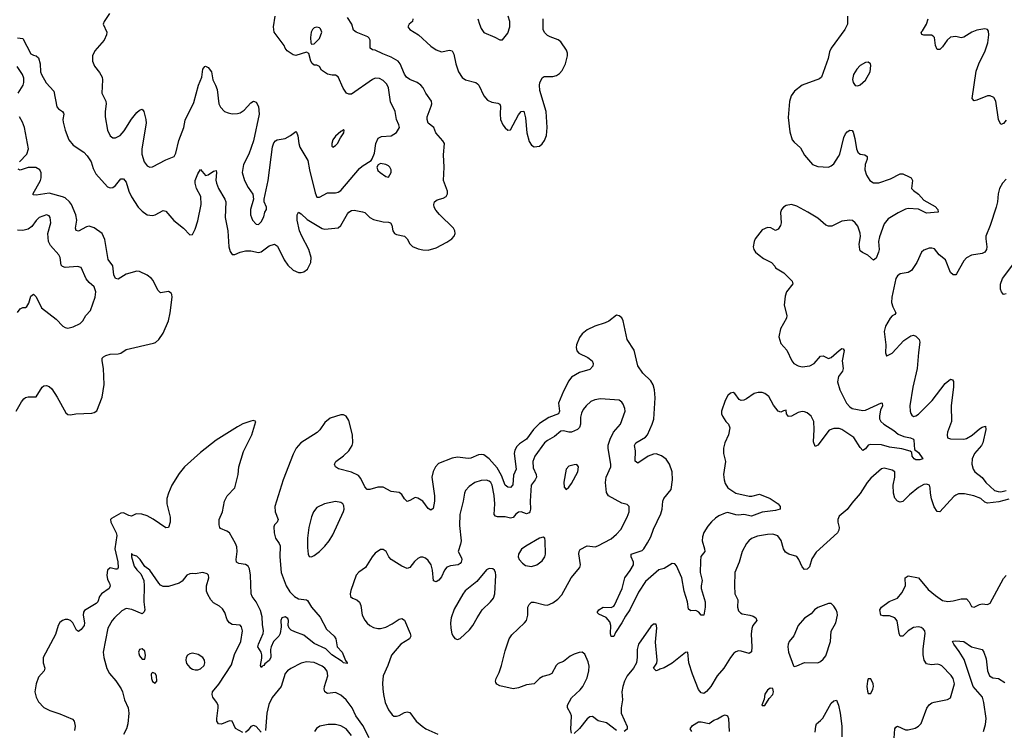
# Model space of a CAD drawing. Header units: inches. Extents: x 1771504 to 1971212, y 471788 to 643615.
# Tile 338 of 587: x 1850867 to 1858296, y 590660 to 596024. Entities that reach past the tile are written whole.
import ezdxf

# ---------------------------------------------------------------- set-up
doc = ezdxf.new("R2010")
doc.units = ezdxf.units.IN
doc.header["$MEASUREMENT"] = 0
doc.layers.add('B8559', color=7, linetype='Continuous')

msp = doc.modelspace()

# ---------------------------------------------------------------- linework, layer by layer
at = {"layer": 'B8559', "color": 5}
for points, elevation in [([(1850850, 595888.2), (1850890, 595882.8), (1850950, 595766.8), (1850970, 595754.9), (1850990.3, 595750.3), (1851010, 595736.3), (1851021.2, 595690), (1851024.4, 595630), (1851030.3, 595610), (1851067.3, 595547.3), (1851124.7, 595484.7), (1851146.9, 595366.9), (1851159.5, 595350), (1851190.5, 595330), (1851198.2, 595318.2), (1851201.1, 595310), (1851192.9, 595270), (1851194.3, 595250), (1851209.1, 595189.1), (1851238, 595118), (1851270, 595078), (1851350, 595023.1), (1851376, 594996), (1851405.8, 594950), (1851421.1, 594901.1), (1851441, 594861), (1851530, 594761.7), (1851550, 594754.6), (1851570, 594758), (1851590, 594772), (1851630, 594822.4), (1851650, 594823.8), (1851670, 594797.1), (1851690.2, 594730), (1851710, 594687.2), (1851761.1, 594610), (1851790, 594578.6), (1851830, 594552.1), (1851870, 594546.4), (1851890, 594551.5), (1851950, 594584.2), (1851970, 594579.5), (1852030, 594507), (1852102.4, 594450), (1852150, 594399.1), (1852170, 594403), (1852190, 594442.4), (1852210, 594506), (1852236.2, 594630), (1852233.4, 594690), (1852201, 594750), (1852190.6, 594790), (1852191.6, 594810), (1852210, 594860.5), (1852230, 594894), (1852270, 594848.7), (1852290, 594853.4), (1852330, 594880.3), (1852350, 594884.7), (1852352.9, 594870), (1852347, 594813), (1852351.1, 594790), (1852367.3, 594750), (1852415.5, 594670), (1852422.2, 594650), (1852416.5, 594530), (1852436.5, 594430), (1852445.2, 594310), (1852454.7, 594274.7), (1852470, 594250.5), (1852490, 594250.4), (1852529.8, 594270.2), (1852570, 594279.3), (1852610, 594280.2), (1852670, 594267.6), (1852688.3, 594271.7), (1852750, 594316.9), (1852790, 594328.7), (1852813.3, 594313.3), (1852863.5, 594210), (1852890.9, 594170), (1852930, 594133.4), (1852970, 594115.1), (1852990, 594114.8), (1853010, 594120.9), (1853038.1, 594141.9), (1853063, 594190), (1853066.7, 594230), (1853049.9, 594290), (1852994.6, 594390), (1852978.3, 594430), (1852961.6, 594510), (1852960.7, 594550), (1852969.6, 594570.4), (1852990, 594557.6), (1853036.1, 594516.1), (1853150, 594447.7), (1853170, 594441.7), (1853270, 594452.9), (1853290, 594471.5), (1853340.7, 594559.3), (1853350, 594571.2), (1853370, 594583.6), (1853390, 594586.3), (1853453.1, 594573.1), (1853470, 594567.6), (1853510, 594532), (1853536.7, 594516.7), (1853610, 594497.6), (1853650, 594495.6), (1853664, 594490), (1853673.7, 594473.7), (1853682.6, 594430), (1853696.3, 594410), (1853710, 594402), (1853770, 594390.3), (1853790, 594370.4), (1853811, 594331), (1853831, 594311), (1853873.7, 594293.6), (1853910, 594285.7), (1853950, 594283.9), (1854010, 594301.1), (1854090, 594343.7), (1854127.6, 594370), (1854146.2, 594390), (1854153.3, 594410), (1854150.9, 594430), (1854139.3, 594450), (1854033.8, 594553.8), (1854006.3, 594586.3), (1853994.5, 594610), (1853991.1, 594630), (1853996.2, 594650), (1854016, 594664), (1854063.3, 594676.7), (1854086, 594690), (1854096.2, 594710), (1854096.2, 594730), (1854066, 594810), (1854071, 594910), (1854063.7, 595003.7), (1854071.5, 595090), (1854059.8, 595110), (1854006.2, 595170), (1853991.4, 595211.4), (1853950, 595242), (1853940.7, 595270), (1853942.6, 595290), (1853972.2, 595370), (1853976.5, 595390), (1853973.3, 595410), (1853930.5, 595470), (1853911.1, 595510), (1853893.2, 595530), (1853867.2, 595550), (1853810, 595573.2), (1853786.2, 595590), (1853770, 595612.6), (1853737.1, 595690), (1853722.6, 595710), (1853670, 595741.6), (1853606.1, 595766.1), (1853550, 595794.7), (1853530, 595797.6), (1853512.3, 595810), (1853511.8, 595870), (1853504.4, 595884.4), (1853493.5, 595893.5), (1853406.6, 595930), (1853385.9, 595945.9), (1853371.9, 595990), (1853341.3, 596041.3)], 320), ([(1857114, 596050), (1857114.4, 595990), (1857092.2, 595950), (1856988.9, 595810), (1856978, 595782), (1856968.1, 595730), (1856916.5, 595590), (1856901.7, 595578.3), (1856770, 595528.9), (1856714.4, 595485.6), (1856687.4, 595450), (1856674.7, 595405.3), (1856666.3, 595286.3), (1856677.4, 595177.4), (1856696, 595116), (1856710, 595098.7), (1856757.8, 595057.8), (1856790, 595002.4), (1856850, 594930.4), (1856890, 594916), (1856970, 594911.6), (1856990, 594919.6), (1857010, 594936.5), (1857046.2, 594990), (1857055.4, 595010), (1857085.6, 595134.4), (1857098.4, 595161.6), (1857110, 595176.4), (1857130, 595190.4), (1857147.9, 595187.9), (1857155.4, 595175.4), (1857168.2, 595128.2), (1857181.2, 595050), (1857190, 595024.4), (1857210, 595009.1), (1857244.4, 595004.4), (1857261.6, 594990), (1857261.1, 594970), (1857245.3, 594930), (1857244.9, 594890), (1857257.4, 594850), (1857282.6, 594810), (1857310, 594792.3), (1857350, 594793.7), (1857438.3, 594821.7), (1857510, 594860.4), (1857530, 594861.3), (1857578.9, 594838.9), (1857593.4, 594830), (1857604.4, 594810), (1857597.1, 594750), (1857610, 594733.4), (1857650, 594706.5), (1857690, 594662), (1857774.3, 594614.3), (1857794.6, 594590), (1857797.3, 594570), (1857710, 594563.9), (1857650, 594593.8), (1857570, 594599.3), (1857550, 594594.2), (1857494.3, 594565.7), (1857419.5, 594520.5), (1857390, 594484), (1857354.4, 594385.6), (1857347.2, 594350), (1857351.7, 594290), (1857348.4, 594270), (1857330, 594222.7), (1857310, 594209.6), (1857267.7, 594247.7), (1857226.1, 594266.1), (1857210, 594279.3), (1857205.1, 594290), (1857201.7, 594330), (1857212.1, 594387.9), (1857210, 594413.2), (1857190, 594465.1), (1857170, 594491.5), (1857150, 594507.6), (1857130, 594511.2), (1857070, 594503.5), (1856993.8, 594466.2), (1856970, 594464.8), (1856950, 594472.4), (1856890, 594524.8), (1856814, 594570), (1856730, 594616.8), (1856690, 594628.2), (1856650, 594621.5), (1856630.3, 594610), (1856614.9, 594590), (1856608.2, 594568.2), (1856612.9, 594490), (1856608.4, 594470), (1856590, 594443.7), (1856570, 594432.7), (1856533.7, 594453.7), (1856510, 594455.8), (1856470, 594436.9), (1856417, 594370), (1856408.7, 594350), (1856402.3, 594310), (1856406.7, 594290), (1856420.2, 594270), (1856445.8, 594245.8), (1856480.5, 594220.5), (1856538.8, 594190), (1856563.8, 594163.8), (1856570.8, 594150), (1856633.9, 594113.9), (1856694.9, 594050), (1856700.3, 594030), (1856653.8, 593970), (1856643.6, 593936.4), (1856635.9, 593870), (1856655.3, 593790), (1856652.9, 593770), (1856608.5, 593691.5), (1856595.5, 593630), (1856610, 593579.3), (1856655.3, 593530), (1856693.2, 593450), (1856708, 593430), (1856741.3, 593410), (1856770, 593403), (1856829.8, 593410.2), (1856862.2, 593430), (1856910, 593483.2), (1856930, 593486.9), (1856970, 593467.6), (1856990, 593472.9), (1857050, 593527.4), (1857070, 593541.6), (1857079.5, 593539.5), (1857087.3, 593527.3), (1857072, 593450), (1857080.3, 593390), (1857074.3, 593370), (1857044.2, 593330), (1857037.8, 593290), (1857054.9, 593230), (1857104.7, 593130), (1857130, 593101.3), (1857149.5, 593089.5), (1857230, 593073.7), (1857250, 593076.6), (1857370, 593132.2), (1857376, 593130), (1857377.4, 593110), (1857362.9, 593077.1), (1857353.6, 593033.6), (1857354.3, 593010), (1857365.3, 592990), (1857388.2, 592970), (1857463.4, 592923.4), (1857495.9, 592895.9), (1857538.7, 592878.7), (1857588.4, 592868.4), (1857610, 592857.1), (1857614, 592850), (1857619.8, 592779.8), (1857650, 592756.4), (1857682.8, 592710), (1857658.7, 592701.3), (1857630, 592702.3), (1857616.2, 592710), (1857600.5, 592730), (1857598, 592758), (1857586.9, 592766.9), (1857523.6, 592783.6), (1857430, 592796.2), (1857370, 592815.6), (1857290, 592817.8), (1857270, 592813.3), (1857250, 592785.6), (1857230, 592773), (1857210, 592794.8), (1857160.2, 592870), (1857071.2, 592931.2), (1857050, 592939.2), (1857010, 592937.7), (1856975.6, 592924.4), (1856890, 592811.3), (1856870, 592802.9), (1856857.5, 592837.5), (1856862.4, 592930), (1856858.6, 592990), (1856839.9, 593030), (1856810, 593057), (1856790, 593065), (1856770, 593066.9), (1856742.1, 593057.9), (1856690, 593031.1), (1856668, 593028), (1856654, 593050), (1856650, 593075.3), (1856630, 593072), (1856610, 593060.7), (1856590, 593067.8), (1856553.9, 593114), (1856518.9, 593178.9), (1856490, 593202.2), (1856470, 593209.8), (1856438, 593210), (1856410, 593203.2), (1856350, 593161.8), (1856330, 593152), (1856310, 593149.7), (1856296.4, 593156.4), (1856262.6, 593202.6), (1856250, 593209.6), (1856230, 593204.2), (1856210, 593187), (1856189.3, 593150.7), (1856162.3, 593070), (1856162.6, 593050), (1856170, 593030.8), (1856195.5, 592990), (1856216.3, 592970), (1856224.4, 592944.4), (1856215.8, 592890), (1856187.4, 592830), (1856177, 592790), (1856178, 592750), (1856192.3, 592690), (1856177.6, 592590), (1856181.6, 592550), (1856190, 592523.8), (1856210.3, 592490), (1856270.4, 592450), (1856370, 592427.8), (1856392, 592428), (1856450, 592442.6), (1856530, 592408.7), (1856590.4, 592370), (1856606.4, 592350), (1856604.9, 592330), (1856570, 592319.8), (1856470, 592305.9), (1856390, 592275.9), (1856330, 592288), (1856290, 592283.1), (1856270, 592286), (1856210, 592302.8), (1856190, 592298.8), (1856142, 592278), (1856118, 592262), (1856086.3, 592233.7), (1856060, 592200), (1856030, 592154), (1856018.4, 592121.6), (1856016.9, 592090), (1856035, 592030), (1856035.6, 592010), (1856007.5, 591972.5), (1856003.5, 591936.5), (1856001.5, 591850), (1856016.9, 591790), (1856008.4, 591750), (1856009.4, 591730), (1856039.4, 591630), (1856038.9, 591590), (1856030, 591529.2), (1856010, 591529.3), (1855991.3, 591551.3), (1855970, 591564.2), (1855930, 591562), (1855914, 591574), (1855905.3, 591630), (1855881, 591710), (1855862.9, 591810), (1855821.9, 591901.9), (1855810, 591916), (1855790, 591919.3), (1855730, 591880.8), (1855690, 591871.3), (1855590, 591782.5), (1855537, 591703), (1855470.1, 591570), (1855437.1, 591522.8), (1855410.9, 591470), (1855361.4, 591398.6), (1855350, 591369.2), (1855330, 591368.7), (1855324.5, 591390), (1855327.2, 591450), (1855319.9, 591479.9), (1855291.4, 591511.4), (1855237.2, 591537.2), (1855224.5, 591550), (1855236.2, 591570), (1855270, 591590.3), (1855330, 591586.4), (1855350, 591596.3), (1855355.2, 591604.8), (1855412.5, 591730), (1855431.9, 591810), (1855474.5, 591865.5), (1855498, 591910), (1855498.4, 591930), (1855481.1, 591970), (1855482, 591990), (1855562.9, 592017.1), (1855576.9, 592030), (1855604.9, 592075.1), (1855630, 592120.5), (1855650, 592177.1), (1855705.5, 592294.5), (1855715, 592330), (1855718.8, 592390), (1855727.8, 592410), (1855782, 592478), (1855793.3, 592550), (1855789, 592610), (1855769.9, 592669.9), (1855745.8, 592705.8), (1855710, 592732.4), (1855670, 592745.7), (1855650, 592743.5), (1855610, 592729.8), (1855530, 592677.6), (1855511.5, 592691.5), (1855512.9, 592770), (1855506.9, 592810), (1855510, 592818.8), (1855516.2, 592830), (1855590, 592872.3), (1855603.4, 592890), (1855639.4, 592970), (1855651.8, 593008.2), (1855662.2, 593170), (1855657.4, 593230), (1855648, 593268), (1855630, 593297.2), (1855570, 593355.1), (1855532.2, 593412.3), (1855504.7, 593530), (1855451.6, 593610), (1855421.6, 593750), (1855410, 593772.7), (1855390, 593789.3), (1855370, 593793.2), (1855311.2, 593748.8), (1855285.4, 593734.6), (1855205.5, 593710), (1855150, 593684), (1855110, 593651.8), (1855090, 593625.8), (1855068, 593570), (1855065.4, 593550), (1855070, 593525.3), (1855086.6, 593506.6), (1855154.6, 593474.6), (1855186.4, 593450), (1855195.3, 593430), (1855191.7, 593408.3), (1855170, 593382.9), (1855090, 593360.3), (1855030, 593325), (1855010, 593297.2), (1854970, 593218.8), (1854932.8, 593130), (1854939.3, 593070), (1854933.8, 593050), (1854859.4, 593020.6), (1854790, 592975.7), (1854743.2, 592930), (1854690, 592856.4), (1854637.9, 592822.1), (1854618.1, 592801.9), (1854604.2, 592775.8), (1854597.8, 592750), (1854613.5, 592630), (1854594.2, 592585.8), (1854587.4, 592512.6), (1854570, 592492.4), (1854550, 592496.1), (1854530.9, 592510.9), (1854503.2, 592583.2), (1854470, 592642.3), (1854410, 592708.8), (1854370, 592738.7), (1854350, 592742.7), (1854330, 592739.8), (1854270, 592714), (1854250, 592710.8), (1854170, 592721.1), (1854130, 592713.7), (1854027.1, 592672.9), (1854004.4, 592650), (1853986, 592614), (1853975.6, 592570), (1853997.4, 592430), (1853998, 592390), (1853986.9, 592333.1), (1853970, 592320.7), (1853950, 592333.3), (1853910, 592389.6), (1853870, 592413), (1853850, 592416.9), (1853810, 592393.6), (1853790, 592387.6), (1853770, 592406), (1853750, 592439.3), (1853730, 592455.1), (1853670, 592463.7), (1853610, 592495.1), (1853570, 592496.2), (1853510, 592477.6), (1853490, 592478), (1853470, 592497.2), (1853441, 592561), (1853422.8, 592582.8), (1853370, 592608), (1853273.3, 592633.3), (1853249.7, 592649.7), (1853242, 592670), (1853252, 592690), (1853310, 592731.6), (1853349.7, 592770), (1853375.4, 592810), (1853380.4, 592830), (1853378.7, 592890), (1853350, 592998), (1853330, 593032.3), (1853310, 593040.3), (1853290, 593040.3), (1853210, 593015.5), (1853170, 592982.7), (1853132, 592928), (1853112.4, 592907.6), (1852989.4, 592830), (1852954.2, 592790), (1852930, 592743.5), (1852855.5, 592550), (1852791.6, 592350), (1852793.6, 592310), (1852816.9, 592250), (1852809.4, 592230.6), (1852790.2, 592210), (1852785.2, 592194.8), (1852787.1, 592150), (1852796.9, 592110), (1852825.3, 592070), (1852832.1, 592052), (1852831, 591969), (1852840.9, 591850), (1852878, 591750), (1852904.8, 591704.8), (1852939.8, 591670), (1852970, 591653), (1853030, 591644.9), (1853039.6, 591639.6), (1853068.2, 591590), (1853134.2, 591514.2), (1853182.8, 591422.8), (1853240.4, 591370), (1853251.8, 591350), (1853263.1, 591290), (1853300.5, 591250), (1853326.4, 591186.4), (1853338, 591170), (1853336.9, 591163.1), (1853310, 591169.6), (1853300.5, 591180.5), (1853222.4, 591230), (1853175.8, 591275.8), (1853090, 591315.7), (1853010, 591377.3), (1852942.2, 591402.2), (1852916.6, 591416.6), (1852900.9, 591430), (1852891.8, 591450), (1852896.2, 591490), (1852890, 591504), (1852870, 591515.8), (1852843.8, 591510), (1852837, 591490), (1852839.3, 591440.7), (1852833.1, 591390), (1852821.7, 591370), (1852783.2, 591330), (1852765, 591290), (1852760.6, 591270), (1852762.7, 591210), (1852750, 591186.3), (1852717.8, 591162.2), (1852710, 591149.7), (1852695.3, 591144.7), (1852690, 591134), (1852684.7, 591150), (1852695.1, 591204.9), (1852692.9, 591230), (1852688, 591250), (1852663.5, 591290), (1852668.5, 591310), (1852704.6, 591390), (1852707.1, 591410), (1852698.3, 591458.3), (1852697.1, 591517.1), (1852683.2, 591563.2), (1852650.6, 591630.6), (1852620.5, 591670), (1852612.8, 591690), (1852607.6, 591830), (1852599.9, 591879.9), (1852590, 591898.9), (1852572, 591912), (1852519.5, 591919.5), (1852502, 591930), (1852499.3, 591950), (1852507.7, 592010), (1852504.2, 592044.2), (1852494.7, 592070), (1852450, 592149.5), (1852430, 592164.2), (1852383.3, 592183.3), (1852377, 592190), (1852371.6, 592211.6), (1852371.6, 592250), (1852397.4, 592310), (1852413.5, 592390), (1852431.9, 592430), (1852490, 592490.5), (1852514.8, 592590), (1852519.4, 592650), (1852554.5, 592765.5), (1852619.3, 592890), (1852649.3, 592990), (1852630, 592999.7), (1852610, 592994.6), (1852550, 592972.5), (1852510, 592950.8), (1852350, 592850.2), (1852230, 592756.2), (1852111.5, 592650), (1852070, 592597.7), (1852015.5, 592510), (1851989.3, 592450), (1851978, 592410), (1851977.1, 592370), (1852003.4, 592270), (1852002.8, 592230), (1851990, 592191.3), (1851970, 592187.7), (1851874.7, 592254.7), (1851830, 592278.1), (1851787.7, 592292.3), (1851745.7, 592294.3), (1851710, 592275.8), (1851690, 592280.5), (1851650, 592300.9), (1851630, 592298.7), (1851560.1, 592259.9), (1851552.9, 592250), (1851553.8, 592230), (1851595.4, 592150), (1851599.1, 592130), (1851583.8, 592030), (1851608.5, 591931.5), (1851611, 591889), (1851604, 591876), (1851590, 591875.1), (1851550, 591886.6), (1851530.2, 591869.8), (1851524.6, 591830), (1851530, 591799.1), (1851544.7, 591770), (1851549.2, 591750), (1851542.7, 591730), (1851483.1, 591690), (1851469.1, 591670), (1851457.3, 591630), (1851443.9, 591616.1), (1851355.9, 591564.1), (1851348.5, 591551.5), (1851346, 591530), (1851357.1, 591470), (1851354, 591450), (1851330, 591420.4), (1851310, 591406.9), (1851295.8, 591415.8), (1851267.7, 591470), (1851250, 591487.7), (1851230, 591497.6), (1851210, 591497.3), (1851190.4, 591490), (1851170, 591473.5), (1851156.8, 591450), (1851136.5, 591383.5), (1851044.7, 591210), (1851044, 591170), (1851057.7, 591130), (1851051.7, 591110), (1851010, 591061.3), (1850992.2, 591010), (1850982.2, 590950), (1850990.2, 590910), (1851010, 590874.6), (1851050, 590831.7), (1851094, 590810), (1851170, 590784.8), (1851264.6, 590744.6), (1851278, 590730), (1851284.7, 590690), (1851280.7, 590659.3)], 320), ([(1851544.7, 596070), (1851504, 596010), (1851496.3, 595990), (1851523.7, 595930), (1851523.1, 595910), (1851503.1, 595870), (1851434.4, 595790), (1851417.1, 595750), (1851416.3, 595710), (1851432.4, 595672.4), (1851470, 595624.9), (1851489, 595589), (1851491.8, 595570), (1851487, 595470), (1851516.5, 595410), (1851519.6, 595390), (1851511.8, 595330), (1851513.1, 595290), (1851530.2, 595190), (1851550, 595148.5), (1851570, 595131.8), (1851590, 595131.6), (1851626, 595150), (1851655.5, 595184.5), (1851710, 595274), (1851750, 595323.1), (1851770, 595340.4), (1851790, 595347.3), (1851803, 595330), (1851819.5, 595270), (1851822.3, 595242.3), (1851789.3, 595050), (1851788.4, 595010), (1851807.1, 594950), (1851830, 594921.7), (1851850, 594911.6), (1851870, 594913.8), (1851970, 594964.9), (1852032, 594990), (1852044.7, 595015.3), (1852067.7, 595112.3), (1852105.1, 595210), (1852115.1, 595264.9), (1852181.4, 595398.6), (1852215.9, 595530), (1852241.7, 595590), (1852250, 595651.3), (1852264, 595670), (1852270, 595672.4), (1852290, 595664), (1852314.4, 595630), (1852324.9, 595570), (1852344.9, 595530), (1852355.8, 595495.8), (1852369.1, 595389.1), (1852382.7, 595362.7), (1852412, 595332), (1852439.9, 595319.9), (1852470, 595314), (1852510, 595314.6), (1852530, 595320.3), (1852559.6, 595340.4), (1852610, 595395.5), (1852630, 595407.7), (1852650, 595400.7), (1852668.7, 595368.7), (1852674.3, 595310), (1852631.1, 595110), (1852595.3, 595010), (1852555.2, 594930), (1852546.5, 594870), (1852562.2, 594810), (1852590, 594756.4), (1852626.4, 594706.4), (1852630.3, 594670), (1852608.9, 594590), (1852608.5, 594550), (1852623.8, 594510), (1852650, 594479.3), (1852670, 594477.1), (1852690, 594497.3), (1852710, 594536), (1852717.6, 594570), (1852729.4, 594590), (1852729.3, 594610), (1852711.2, 594650), (1852711.1, 594670), (1852740.8, 594810), (1852774.8, 595065.2), (1852784.9, 595095.1), (1852797.2, 595110), (1852810, 595117.1), (1852870, 595126), (1852911, 595149), (1852950, 595181), (1852955.9, 595175.9), (1852966.9, 595146.9), (1852973.2, 595090), (1852981.8, 595061.9), (1853041.6, 594961.6), (1853052.5, 594890), (1853095.9, 594715.9), (1853110, 594685.5), (1853130, 594684.4), (1853190, 594716.9), (1853250, 594716), (1853270, 594721.1), (1853290, 594735.8), (1853430, 594900.3), (1853450, 594918.7), (1853518, 594962), (1853526.8, 594973.2), (1853544.1, 595015.9), (1853554, 595090), (1853571, 595129), (1853597.7, 595142.3), (1853670, 595147.9), (1853710, 595172.2), (1853731.7, 595210), (1853728.5, 595230), (1853709.7, 595270), (1853699.6, 595330), (1853664, 595404), (1853648.9, 595510), (1853636.4, 595536.4), (1853610, 595563.9), (1853580.9, 595580.9), (1853550, 595582.5), (1853528.3, 595571.6), (1853370, 595461.5), (1853350, 595461), (1853334, 595470), (1853307.1, 595507.1), (1853270, 595591.8), (1853250, 595606), (1853224.6, 595604.6), (1853190, 595613), (1853143.3, 595643.3), (1853129, 595670), (1853110, 595679.5), (1853090, 595680.9), (1853073, 595693), (1853063, 595710), (1853049.5, 595769.5), (1853030, 595778), (1852950, 595753.6), (1852930, 595759.6), (1852884.2, 595790), (1852869.7, 595810), (1852862.4, 595830), (1852787, 595930), (1852782.9, 595970), (1852794.2, 596050)], 340), ([(1853834, 596030), (1853830.4, 596010), (1853806.8, 595990), (1853796.3, 595970), (1853810.4, 595950), (1853875.5, 595910), (1853970, 595823.7), (1854010, 595797.4), (1854050, 595782.3), (1854110, 595794.6), (1854130, 595788), (1854143.4, 595763.4), (1854158.3, 595690), (1854179.2, 595630), (1854206.8, 595586.8), (1854230.6, 595570), (1854309.1, 595549.1), (1854320.8, 595540.8), (1854330.2, 595530.2), (1854368.7, 595448.7), (1854397.3, 595417.3), (1854430, 595401.2), (1854474.5, 595394.5), (1854490, 595387.3), (1854496.1, 595370), (1854491.7, 595310), (1854495.6, 595270), (1854513.1, 595230), (1854530, 595207), (1854550, 595190.4), (1854570, 595192.7), (1854630, 595306), (1854650, 595332), (1854670, 595333), (1854684.1, 595284.1), (1854694.2, 595170), (1854710, 595104.7), (1854730, 595076.2), (1854750, 595065.2), (1854789.8, 595070.2), (1854810, 595086), (1854828, 595112), (1854842.2, 595150), (1854846.2, 595210), (1854839.3, 595330), (1854792.7, 595490), (1854788, 595530), (1854791.5, 595548.5), (1854810, 595584.9), (1854825.3, 595594.7), (1854890, 595594.3), (1854917.8, 595602.2), (1854941.2, 595618.8), (1854959, 595641), (1854986.6, 595690), (1855000.4, 595750), (1855000.4, 595770), (1854993.5, 595793.5), (1854950, 595856.2), (1854930, 595871.8), (1854870, 595893.6), (1854850, 595905.6), (1854827.6, 595927.6), (1854818, 595950), (1854818, 596030)], 320), ([(1854324.9, 596030), (1854337.3, 595990), (1854350, 595956.3), (1854370, 595926.7), (1854453.1, 595893.1), (1854490, 595870.8), (1854510, 595871), (1854550, 595922.8), (1854564.7, 595970), (1854564.7, 596010), (1854553.3, 596050)], 340), ([(1858310, 595265.1), (1858290, 595240.9), (1858270, 595233.2), (1858251.6, 595270), (1858232.8, 595410), (1858217.7, 595437.7), (1858190, 595449.7), (1858170, 595448.5), (1858090, 595415.8), (1858070, 595411.8), (1858055.1, 595430), (1858085.1, 595634.9), (1858104.8, 595690), (1858152.7, 595790), (1858172.7, 595850), (1858179.4, 595910), (1858176.6, 595936.6), (1858169.7, 595949.7), (1858150, 595955.1), (1858090, 595945.1), (1858051.1, 595928.9), (1857990, 595891.6), (1857970, 595887.3), (1857930, 595898), (1857890, 595891), (1857865.3, 595870), (1857830, 595818), (1857815.6, 595804.4), (1857810, 595799.3), (1857790, 595799.3), (1857776.9, 595830), (1857770, 595888.7), (1857760.7, 595900.7), (1857747.5, 595907.5), (1857690, 595906.6), (1857672.9, 595912.9), (1857669.6, 595930), (1857680.1, 595939.9), (1857708.2, 595990), (1857722.4, 596030)], 320), ([(1850854.8, 595470), (1850893.3, 595530), (1850898.2, 595550), (1850897.8, 595582.2), (1850889.1, 595610), (1850847.7, 595670)], 320), ([(1850866.3, 594950), (1850919.8, 595010), (1850933.5, 595050), (1850903.1, 595210), (1850888.2, 595250), (1850864.7, 595290)], 320), ([(1850839.6, 593070), (1850880.1, 593139.9), (1850898, 593162), (1850910, 593171), (1850930, 593176), (1850990, 593178), (1851037.2, 593250), (1851050, 593260.7), (1851070, 593262), (1851090, 593254.9), (1851110, 593236.4), (1851150, 593175.6), (1851216.3, 593056.3), (1851230, 593043.2), (1851250, 593040.8), (1851290, 593048.9), (1851410, 593053.6), (1851430, 593057.7), (1851450, 593070.4), (1851490, 593174.8), (1851505.4, 593270), (1851499.7, 593390), (1851488, 593450), (1851489.6, 593470), (1851500.3, 593479.7), (1851516, 593490), (1851550, 593500.2), (1851610, 593501.3), (1851630, 593506), (1851670, 593534.9), (1851877, 593583), (1851891.7, 593588.3), (1851918, 593610), (1851950, 593658), (1851988.5, 593751.5), (1852002, 593810), (1852016.2, 593930), (1852014.6, 593950), (1852010, 593960.7), (1851990, 593972.1), (1851930, 593961.7), (1851910, 593983.5), (1851874, 594054), (1851861.4, 594070), (1851830, 594094.6), (1851770, 594122.2), (1851750, 594124.5), (1851670, 594102.2), (1851610, 594064.4), (1851590, 594069.6), (1851577.5, 594097.5), (1851570, 594165.1), (1851534.6, 594214.6), (1851510, 594363.6), (1851490, 594411.2), (1851430, 594452.7), (1851390, 594464.6), (1851370, 594459.8), (1851310, 594427.8), (1851292.8, 594432.8), (1851288.2, 594450), (1851297.8, 594510), (1851291.1, 594550), (1851257.8, 594630), (1851242.5, 594650), (1851210, 594678.3), (1851190, 594687.7), (1851090, 594714.2), (1850990, 594700.6), (1850970, 594702.9), (1850967.2, 594707.2), (1851023, 594810), (1851029.8, 594830), (1851029.1, 594869.1), (1851018.4, 594890), (1850988.3, 594908.3), (1850930, 594907.4), (1850870, 594888.6), (1850855.6, 594895.6)], 320), ([(1858310, 594821.1), (1858284, 594790), (1858260.8, 594750), (1858248.9, 594710), (1858244.4, 594650), (1858234.9, 594610), (1858188.9, 594470), (1858157.4, 594390), (1858156, 594370), (1858165.7, 594310), (1858161.3, 594290), (1858150.2, 594269.8), (1858130, 594258.4), (1858050, 594247.3), (1858010, 594227.3), (1857990, 594202.9), (1857934.9, 594105.1), (1857930, 594098), (1857922.5, 594097.5), (1857910, 594097.6), (1857890, 594116.2), (1857852.6, 594210), (1857805.6, 594250), (1857770, 594294), (1857750, 594300.5), (1857730, 594300.5), (1857690, 594284.7), (1857670.4, 594270), (1857636.5, 594190), (1857595.6, 594130), (1857570, 594116.8), (1857510, 594105.7), (1857489.4, 594090.6), (1857477.8, 594070), (1857448.2, 593930), (1857445.5, 593890), (1857455.6, 593855.6), (1857479.1, 593810), (1857470, 593799.3), (1857450, 593789.2), (1857434, 593770), (1857399.3, 593710), (1857390.4, 593670), (1857402.4, 593570), (1857399.1, 593510), (1857406.8, 593486.8), (1857410, 593486), (1857450, 593506.4), (1857538.6, 593601.4), (1857590, 593637), (1857610, 593642), (1857630, 593636), (1857654.6, 593610), (1857658.9, 593590), (1857647.9, 593512.1), (1857639, 593390), (1857606, 593250), (1857584.1, 593110), (1857585, 593070), (1857590.2, 593050.2), (1857598.6, 593038.6), (1857610, 593029), (1857630, 593032.7), (1857650, 593047.2), (1857750.9, 593149.1), (1857850, 593278.9), (1857890, 593310.4), (1857904.9, 593304.9), (1857911.9, 593291.9), (1857912.7, 593252.7), (1857895.9, 593110), (1857896.9, 592990), (1857867, 592910), (1857864.4, 592890), (1857868.8, 592868.8), (1857890, 592860.5), (1857990, 592857.6), (1858010, 592862.6), (1858053, 592887), (1858110, 592935.2), (1858130, 592947.4), (1858154.7, 592954.7), (1858158, 592930), (1858135, 592830), (1858124.2, 592810), (1858072.4, 592750), (1858053.8, 592710), (1858050.2, 592670), (1858060.8, 592630), (1858072.9, 592610), (1858129.4, 592569.4), (1858157.3, 592530), (1858222.3, 592470), (1858250, 592461.4), (1858270, 592461.1), (1858310.3, 592470.3)], 340), ([(1850850, 593814), (1850870, 593841.1), (1850890, 593850.3), (1850910, 593850.4), (1850921.3, 593858.7), (1850935.3, 593884.7), (1850950, 593936), (1850970, 593951), (1850990, 593930.8), (1851032.7, 593850), (1851142.2, 593762.2), (1851193, 593710), (1851210, 593699.5), (1851230, 593695.3), (1851270, 593706), (1851322.7, 593730), (1851343.7, 593750), (1851367, 593790), (1851401.3, 593830), (1851435.5, 593930), (1851440.3, 593970), (1851428, 594008), (1851390, 594040.4), (1851367.9, 594067.9), (1851330, 594153.3), (1851302, 594162), (1851210, 594152.9), (1851190, 594159.7), (1851178.9, 594170), (1851171.7, 594230), (1851163.5, 594250), (1851100.6, 594320.6), (1851083.8, 594350), (1851079.8, 594410), (1851100.7, 594490), (1851097, 594530), (1851090, 594544), (1851070, 594551.6), (1851014.8, 594530), (1850990, 594509.3), (1850957.4, 594462.6), (1850930, 594442), (1850890, 594432.8), (1850850, 594435.6)], 340), ([(1858310, 593954.5), (1858290, 593949.2), (1858274.5, 593970), (1858266.6, 593990), (1858268.1, 594028.1), (1858283.5, 594070), (1858390, 594214.9)], 340), ([(1855030, 590639), (1855025.6, 590665.6), (1855029.7, 590770), (1855024.2, 590790), (1855000.7, 590830), (1855000.5, 590850), (1855030, 590904.4), (1855095.4, 590964.6), (1855115.8, 590990), (1855150, 591056.3), (1855162.2, 591110), (1855163, 591143), (1855157.3, 591177.3), (1855130, 591234.5), (1855110, 591249.6), (1855087.6, 591247.6), (1855050, 591235.8), (1855020.9, 591219.1), (1854970, 591179.5), (1854930, 591164), (1854916, 591150), (1854882.8, 591090), (1854862.4, 591077.6), (1854815.1, 591064.9), (1854790, 591052), (1854748.5, 591011.5), (1854690, 591003), (1854630, 590980.5), (1854590, 590971.8), (1854490, 590994.5), (1854467.7, 591007.7), (1854460.7, 591020.7), (1854458, 591030), (1854462, 591050), (1854484.1, 591095.9), (1854502.7, 591150), (1854530, 591261), (1854559.6, 591350), (1854580.4, 591379.6), (1854677, 591470), (1854692, 591490), (1854701.6, 591530), (1854701.3, 591590), (1854710, 591610.5), (1854730, 591626), (1854750, 591628.4), (1854826.3, 591606.3), (1854850, 591605.8), (1854890, 591621.3), (1854928.2, 591650), (1854956.5, 591683.5), (1855027.8, 591810), (1855092.3, 591887.7), (1855098, 591910), (1855086.7, 591993.3), (1855087.8, 592010), (1855096.1, 592023.9), (1855150, 592053.7), (1855210, 592045.3), (1855230, 592052), (1855330, 592105.5), (1855370, 592139.6), (1855403.5, 592176.5), (1855451, 592270), (1855465.1, 592310), (1855466.6, 592350), (1855450, 592364.5), (1855410, 592374.3), (1855309, 592429), (1855294.8, 592454.8), (1855287.2, 592530), (1855293.3, 592570), (1855328.4, 592650), (1855328.6, 592670), (1855306.4, 592786.4), (1855307.8, 592812.2), (1855322.5, 592857.5), (1855348.3, 592910), (1855401.5, 592970), (1855434.7, 593070), (1855433.7, 593090), (1855421.2, 593121.2), (1855410, 593137.6), (1855390, 593152.4), (1855250, 593163), (1855206.1, 593153.9), (1855177.6, 593142.4), (1855140.3, 593110), (1855118.6, 593081.4), (1855105.3, 593054.7), (1855097.5, 593022.5), (1855098, 592970), (1855090, 592945.1), (1855074.9, 592930), (1855030, 592911.3), (1855010, 592909.7), (1854970, 592919.7), (1854950, 592916.9), (1854901.7, 592878.3), (1854850, 592848.7), (1854827.2, 592830), (1854752.9, 592730), (1854739.5, 592690), (1854740.5, 592640.5), (1854764.7, 592590), (1854766.7, 592570), (1854757.3, 592550), (1854725.8, 592510), (1854718.1, 592390), (1854720.8, 592330), (1854716.8, 592310), (1854710, 592300.3), (1854690, 592294.8), (1854650, 592307.9), (1854630, 592306.6), (1854610, 592292), (1854590, 592266.9), (1854570, 592261.2), (1854530, 592271.2), (1854472, 592272), (1854457.2, 592277.3), (1854447.6, 592290), (1854451.7, 592370), (1854446.7, 592433.3), (1854432.4, 592510), (1854421.5, 592530), (1854410, 592540.3), (1854390, 592547.7), (1854350, 592544.8), (1854301.6, 592530), (1854258.5, 592501.5), (1854231.6, 592470), (1854223.2, 592450), (1854213.6, 592390), (1854187.2, 592290), (1854186.5, 592206.5), (1854197.8, 592090), (1854194.2, 592065.8), (1854174.4, 592010), (1854201.1, 591961.1), (1854203.7, 591950), (1854198, 591930), (1854190, 591918.4), (1854174.8, 591910), (1854117.3, 591902.7), (1854089.4, 591890.6), (1854073.1, 591870), (1854050, 591819.5), (1854030, 591794), (1854010, 591780.9), (1853990, 591789), (1853981, 591870), (1853970.6, 591910), (1853950, 591942.6), (1853930, 591960.5), (1853910, 591966.3), (1853890, 591966), (1853870, 591956.2), (1853846, 591934), (1853810, 591889.4), (1853790, 591880.7), (1853750, 591898.7), (1853669.7, 591949.7), (1853652, 591970), (1853633.3, 592010), (1853610, 592024.2), (1853590, 592024.2), (1853550, 591997.6), (1853525.3, 591970), (1853477.1, 591890), (1853426.5, 591853.5), (1853406, 591830), (1853365.8, 591714.2), (1853361.3, 591690), (1853363, 591670), (1853377.3, 591657.3), (1853410, 591643.8), (1853430, 591627.3), (1853441.7, 591601.7), (1853450.3, 591530), (1853470, 591490.5), (1853489.4, 591469.4), (1853510, 591450.3), (1853537.1, 591437.1), (1853568.1, 591428.1), (1853590, 591427.4), (1853630, 591437.3), (1853677.4, 591462.6), (1853730, 591499.5), (1853750, 591504.9), (1853770, 591491.3), (1853814.4, 591390), (1853817.1, 591370), (1853807.7, 591350), (1853742, 591310), (1853672.8, 591227.2), (1853645.7, 591150), (1853610.3, 591070), (1853605.3, 591014.7), (1853607.1, 590972.9), (1853611.1, 590930), (1853624.2, 590870), (1853650, 590815.5), (1853677.3, 590777.3), (1853690, 590767.7), (1853710, 590765.5), (1853730, 590770.5), (1853770, 590794.9), (1853790, 590800.5), (1853810, 590794), (1853858.8, 590730), (1853902.8, 590690), (1853931, 590670), (1854022, 590630)], 340), ([(1858330, 592403.5), (1858255.5, 592384.5), (1858170, 592373.3), (1858150, 592381.1), (1858118.3, 592410), (1858067.3, 592430), (1857995.4, 592444.6), (1857950, 592443.9), (1857930, 592435.8), (1857916.3, 592423.7), (1857810, 592309.6), (1857790, 592311.8), (1857767.3, 592347.3), (1857746.5, 592406.5), (1857738.9, 592450), (1857738, 592490), (1857731.1, 592510), (1857710, 592518.3), (1857690, 592516), (1857650, 592493.7), (1857582, 592438), (1857530, 592387.3), (1857510, 592381.6), (1857490, 592389.6), (1857470, 592412.7), (1857460.4, 592450), (1857456.8, 592510), (1857470.6, 592570), (1857469.8, 592609.8), (1857450, 592624.2), (1857390, 592639.5), (1857370, 592633.3), (1857290, 592563.6), (1857262.6, 592530), (1857210, 592447.8), (1857145.5, 592374.5), (1857110, 592325.6), (1857050, 592276.2), (1857040.3, 592250), (1857040.3, 592230), (1857050.3, 592190), (1857048.5, 592170), (1857038.4, 592150), (1856876.5, 592003.5), (1856845.2, 591954.8), (1856825.7, 591894.3), (1856810, 591877), (1856790, 591874.5), (1856770, 591895.1), (1856745.1, 591950), (1856730, 591971), (1856669.8, 591989.8), (1856645.6, 592005.6), (1856630.6, 592030.6), (1856612.7, 592092.7), (1856587.9, 592127.9), (1856550, 592139.8), (1856510, 592138.4), (1856434.1, 592125.9), (1856390, 592107.7), (1856367.6, 592090), (1856351.4, 592070), (1856317.8, 592010), (1856296.5, 591930), (1856264, 591850), (1856261.5, 591750), (1856264.2, 591690), (1856284.8, 591644.8), (1856282.8, 591590), (1856290, 591563), (1856305.5, 591545.5), (1856318.9, 591538.9), (1856376, 591530), (1856400.8, 591520.8), (1856420.5, 591510), (1856428.2, 591490), (1856398, 591450), (1856391.6, 591428.5), (1856386.1, 591386.1), (1856392.4, 591290), (1856388.8, 591251.2), (1856370, 591238.9), (1856310, 591257.8), (1856290, 591258.8), (1856270, 591252.9), (1856256.8, 591243.2), (1856229.4, 591210.6), (1856180.3, 591130), (1856129.1, 591070.9), (1856081.6, 590990), (1856050, 590953.2), (1856030, 590939), (1856010, 590944), (1855990, 590969), (1855943.9, 591083.9), (1855916.4, 591170), (1855908.7, 591248.7), (1855890, 591246.6), (1855790, 591166.3), (1855730, 591132), (1855697.3, 591122.7), (1855690, 591115.3), (1855670, 591108.7), (1855650, 591128), (1855673.8, 591166.2), (1855678, 591190), (1855665.5, 591325.5), (1855673.7, 591433.7), (1855670, 591462), (1855650, 591461.2), (1855630, 591442.7), (1855536.5, 591310), (1855525.3, 591270), (1855526.9, 591213.1), (1855521.3, 591170), (1855498.7, 591130), (1855451.6, 591070), (1855431.7, 591030), (1855418.9, 590990), (1855410.3, 590950), (1855414.9, 590890), (1855404.2, 590830), (1855405.3, 590790), (1855450.5, 590689.5), (1855450.4, 590669.6), (1855428.4, 590651.6)], 340), ([(1852550, 590644.2), (1852494.7, 590674.7), (1852469.5, 590729.5), (1852450, 590731.3), (1852390, 590705.1), (1852368, 590708), (1852355.6, 590730), (1852353.6, 590750), (1852365.1, 590830), (1852364, 590850), (1852353.1, 590873.1), (1852324.2, 590910), (1852318, 590930), (1852322, 590950), (1852370, 591008.8), (1852465.7, 591154.3), (1852486.7, 591233.3), (1852535.4, 591330), (1852548.4, 591410), (1852541.7, 591441.7), (1852530, 591453.6), (1852470, 591459.7), (1852450, 591471.5), (1852432.8, 591492.8), (1852415.3, 591550), (1852397.3, 591577.3), (1852375.8, 591595.8), (1852330, 591622.9), (1852310, 591645.1), (1852285.8, 591685.8), (1852277, 591710), (1852277.7, 591750), (1852293.3, 591810), (1852291, 591831), (1852281.3, 591841.3), (1852250, 591851), (1852190, 591840.5), (1852170, 591844.2), (1852150, 591840.5), (1852127.7, 591830), (1852094, 591786), (1852070.8, 591770), (1851990, 591746.6), (1851950, 591746.6), (1851930, 591754.7), (1851915.8, 591770), (1851850, 591869.4), (1851810, 591897.2), (1851776.3, 591950), (1851750, 591975.4), (1851722, 591982), (1851710, 591995.3), (1851710.7, 591969.3), (1851730, 591898.4), (1851750, 591870.4), (1851780.4, 591840.4), (1851803.8, 591790), (1851806.7, 591750), (1851803.2, 591630), (1851810.2, 591569.8), (1851806.7, 591553.3), (1851790, 591539.5), (1851712.2, 591572.2), (1851670, 591580.3), (1851637.2, 591562.8), (1851581.5, 591510), (1851563.6, 591490), (1851532.9, 591430), (1851496.1, 591250), (1851501.7, 591210), (1851525.3, 591125.3), (1851545.5, 591090), (1851592.8, 591032.8), (1851632.8, 590972.8), (1851643.2, 590950), (1851657.8, 590890), (1851684.9, 590830), (1851690.2, 590790), (1851681.7, 590710), (1851672.2, 590670), (1851650, 590628.7)], 340), ([(1857461.5, 590530), (1857470, 590671.3), (1857477, 590683), (1857490, 590690.6), (1857550, 590663.8), (1857570, 590663.8), (1857624.9, 590675.1), (1857649.3, 590690), (1857669.7, 590710.3), (1857711.9, 590828.1), (1857730, 590853), (1857750, 590866.4), (1857768, 590872), (1857868.5, 590891.5), (1857890, 590906), (1857919.8, 591010), (1857910.6, 591050), (1857894.8, 591074.8), (1857825.8, 591145.8), (1857810, 591155.4), (1857790, 591159.8), (1857750, 591155.3), (1857719, 591159), (1857710, 591162.6), (1857691.8, 591190), (1857684.3, 591230), (1857684.1, 591275.9), (1857699.4, 591390), (1857696.2, 591410), (1857685.1, 591425.1), (1857670, 591435.5), (1857650, 591441.4), (1857610, 591434.8), (1857572.2, 591410), (1857530, 591371.8), (1857510, 591369.4), (1857502.6, 591390), (1857486.8, 591486.8), (1857471.3, 591510), (1857430, 591524.4), (1857383.6, 591523.6), (1857364, 591530), (1857358, 591570), (1857369.3, 591590), (1857428.4, 591631.5), (1857490, 591658), (1857523.3, 591696.7), (1857549.7, 591750), (1857549.6, 591810.3), (1857570, 591824.9), (1857650, 591810.4), (1857723.1, 591723.1), (1857776.4, 591676.4), (1857830, 591640.7), (1857870, 591631.2), (1857910, 591636.5), (1857970, 591653.6), (1858010, 591652.2), (1858030.3, 591630.3), (1858050, 591594.8), (1858070, 591590.7), (1858110, 591610.4), (1858130, 591613.7), (1858170, 591610.4), (1858190, 591619.3), (1858290, 591805.5), (1858310, 591827.7)], 340), ([(1858139.7, 590650), (1858155.7, 590704.3), (1858159.5, 590750), (1858142, 590870), (1858131.6, 590910), (1858061.4, 590990), (1857994.3, 591194.3), (1857956.1, 591256.1), (1857915.6, 591310), (1857906.6, 591330), (1857910, 591332.7), (1857930, 591335.6), (1857990, 591330.2), (1858050, 591291.2), (1858130.6, 591270), (1858143, 591250), (1858159, 591199), (1858168.9, 591108.9), (1858184.4, 591070), (1858210, 591056.9), (1858251.6, 591051.6), (1858301.6, 591021.6)], 320), ([(1853503.6, 590603.6), (1853455.1, 590695.1), (1853404.5, 590770), (1853374.9, 590830), (1853330, 590888.8), (1853290, 590925.6), (1853250, 590945.7), (1853190, 590938.9), (1853170, 590949.6), (1853165, 590970), (1853166.5, 590990), (1853191.9, 591070), (1853186.1, 591106.1), (1853169.4, 591129.4), (1853150, 591144.8), (1853090, 591170.6), (1853030, 591176.5), (1852990, 591166.6), (1852913.2, 591126.8), (1852888.7, 591110), (1852870.3, 591090), (1852839, 590990), (1852771.8, 590908.2), (1852745.6, 590854.4), (1852731.6, 590788.4), (1852722.5, 590657.5)], 340), ([(1856870, 590646.8), (1856874, 590690), (1856880.5, 590710), (1856910, 590732.9), (1856927.2, 590752.8), (1856990, 590864.4), (1857010, 590883), (1857030, 590886.8), (1857045.3, 590850), (1857057.4, 590790), (1857070.3, 590690), (1857071.6, 590610)], 340), ([(1855370, 590658.7), (1855295.4, 590715.4), (1855232.7, 590732.7), (1855190, 590764.5), (1855170, 590760.5), (1855150, 590747.8), (1855090, 590673), (1855050, 590635.1)], 340), ([(1855939, 590650), (1855926, 590670), (1855944.2, 590695.8), (1855990, 590723.8), (1856010, 590724.9), (1856070, 590710.7), (1856103.9, 590736.1), (1856133.4, 590746.6), (1856170, 590770.3), (1856190, 590777.6), (1856206.8, 590770), (1856214.2, 590750), (1856219.7, 590650)], 340), ([(1852690, 590646.3), (1852650, 590688.3), (1852630, 590696.9), (1852610, 590689.6), (1852590, 590662), (1852570, 590644.2)], 340), ([(1853370, 590619.7), (1853329.9, 590669.9), (1853290, 590693.8), (1853250, 590703.5), (1853195.3, 590704.8), (1853131.3, 590690), (1853105.8, 590674.2), (1853090.7, 590650)], 360)]:
    msp.add_lwpolyline(points, dxfattribs=dict(at, elevation=elevation))
for points, elevation in [([(1853110, 595967.3), (1853090, 595961.6), (1853075.5, 595950), (1853065.7, 595930), (1853060.4, 595890), (1853064.9, 595850), (1853070, 595838), (1853090, 595842), (1853130, 595882), (1853145.6, 595930), (1853136, 595956), (1853130, 595962)], 340), ([(1857270, 595703.7), (1857250, 595701.6), (1857210, 595676.9), (1857182.6, 595650), (1857158.3, 595610), (1857151.8, 595571.8), (1857155.3, 595550), (1857170, 595528.2), (1857190, 595525.3), (1857210, 595532.2), (1857250, 595566.7), (1857285.1, 595630), (1857290, 595678), (1857286, 595690)], 340), ([(1853310, 595192), (1853298, 595182), (1853290, 595181.2), (1853250, 595143.7), (1853230, 595116), (1853221.3, 595090), (1853222, 595070), (1853230, 595060.7), (1853250, 595073.4), (1853264.5, 595090), (1853286.8, 595133.2), (1853312.7, 595170), (1853315.3, 595190)], 360), ([(1853590, 594937.2), (1853570.8, 594929.2), (1853561, 594910), (1853570, 594886.8), (1853586.8, 594870), (1853630, 594840.7), (1853650, 594836), (1853669.3, 594870), (1853669.4, 594890), (1853659.5, 594910), (1853650, 594920.9), (1853630, 594932)], 340), ([(1855070, 592666), (1855050, 592665.1), (1855010, 592653), (1854990.6, 592630), (1854973.4, 592533.4), (1854976, 592496), (1854990, 592478), (1855010, 592494.8), (1855030, 592524), (1855078.7, 592610), (1855083.7, 592650)], 360), ([(1853250, 592387.6), (1853167.3, 592370), (1853110, 592343), (1853083.6, 592310), (1853068.6, 592271.4), (1853049.4, 592190), (1853039.3, 592110), (1853038.9, 592038.9), (1853042.4, 591990), (1853050, 591971), (1853070, 591970.4), (1853090, 591978.7), (1853130, 592009), (1853170.4, 592049.6), (1853203.1, 592090), (1853230, 592134.9), (1853310, 592310.8), (1853314.6, 592330), (1853313.4, 592353.4), (1853305.6, 592370), (1853290, 592379.8)], 340), ([(1854817, 592117), (1854790, 592109.6), (1854684.9, 592050), (1854653.9, 592026.1), (1854630.4, 591990), (1854628.2, 591970), (1854634.9, 591950), (1854661, 591921), (1854684.6, 591904.6), (1854730, 591896.9), (1854770, 591908.1), (1854810, 591938.9), (1854829.8, 591970.2), (1854833.3, 591990), (1854831.4, 592091.4), (1854829.3, 592109.3)], 360), ([(1854410, 591882), (1854390, 591871.1), (1854316.8, 591783.2), (1854228.3, 591711.6), (1854210, 591688), (1854145.2, 591574.8), (1854122.7, 591510), (1854118, 591470), (1854120.6, 591430), (1854128.6, 591388.6), (1854137, 591370), (1854150, 591352.7), (1854170, 591346.4), (1854190, 591354), (1854261.8, 591418.2), (1854286, 591450), (1854317.6, 591510), (1854356.4, 591570), (1854419.5, 591630), (1854441.7, 591658.3), (1854451.6, 591690), (1854458.7, 591830), (1854457.6, 591850), (1854450, 591869), (1854438, 591878)], 360), ([(1856970, 591618.4), (1856890, 591586.9), (1856864.2, 591570), (1856840, 591540), (1856790, 591506), (1856741.3, 591450), (1856707.8, 591372.2), (1856673.4, 591330), (1856664.9, 591310), (1856662.8, 591290), (1856669.2, 591249.2), (1856706, 591146), (1856710, 591142), (1856730, 591146.8), (1856790, 591170.6), (1856890, 591170.4), (1856910, 591179.5), (1856930, 591195.8), (1856950, 591223), (1856983.8, 591330), (1856990.8, 591409.2), (1857025.1, 591470), (1857036.9, 591530), (1857036.2, 591550), (1857028.1, 591568.1), (1857010, 591596), (1856990, 591616)], 360), ([(1851790, 591276.2), (1851771.3, 591270), (1851764.4, 591250), (1851770, 591221), (1851790, 591197.3), (1851810, 591198), (1851816.3, 591223.7), (1851810, 591258)], 360), ([(1852170, 591242), (1852150, 591238), (1852134, 591226), (1852123.8, 591210), (1852119.5, 591190), (1852125.4, 591165.4), (1852150, 591133.4), (1852170, 591120.5), (1852190, 591117.1), (1852210, 591117.1), (1852230, 591124.4), (1852258.4, 591150), (1852264.5, 591170), (1852262, 591190), (1852249.3, 591210), (1852212.7, 591232.7)], 360), ([(1851870, 591096), (1851861, 591090), (1851858.8, 591081.2), (1851860.5, 591050), (1851870, 591027.3), (1851890, 591016), (1851901.2, 591030), (1851899.5, 591070), (1851890, 591089)], 360), ([(1857290, 591048.7), (1857270, 591048.7), (1857263, 591030), (1857259.1, 590990), (1857264.5, 590955.5), (1857270, 590938), (1857290, 590938), (1857305.2, 590970), (1857309.2, 590990), (1857306, 591010)], 360), ([(1856530, 590977.2), (1856510, 590962.7), (1856490, 590934), (1856483.8, 590896.2), (1856467.3, 590850), (1856470, 590846), (1856490, 590848), (1856521, 590899), (1856549.4, 590930), (1856555.6, 590950), (1856550, 590975.3)], 360)]:
    msp.add_lwpolyline(points, close=True, dxfattribs=dict(at, elevation=elevation))

doc.saveas('drawing.dxf')
